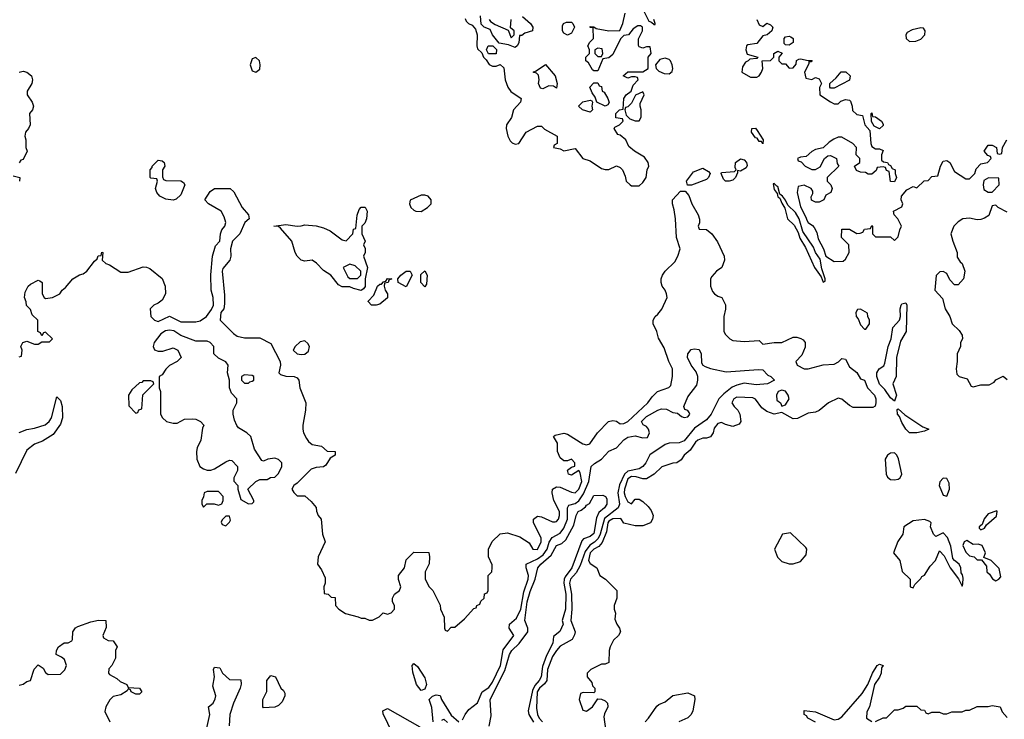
# Model space of a CAD drawing. Header units: inches. Extents: x 2380053 to 2584298, y 380219 to 546618.
# Tile 366 of 656: x 2541712 to 2546955, y 403324 to 407050. Entities that reach past the tile are written whole.
import ezdxf

# ---------------------------------------------------------------- set-up
doc = ezdxf.new("R2010")
doc.units = ezdxf.units.IN
doc.header["$MEASUREMENT"] = 0
doc.layers.add('C5440', color=7, linetype='Continuous')

msp = doc.modelspace()

# ---------------------------------------------------------------- linework, layer by layer
at = {"layer": 'C5440', "color": 2}
for points, elevation in [([(2544083.6, 407056.4), (2544090, 407042), (2544102, 407030), (2544121, 407021), (2544139.8, 406999.8), (2544147.3, 406970), (2544146, 406910), (2544150, 406894), (2544172.7, 406872.7), (2544182, 406850), (2544196.9, 406836.9), (2544211.6, 406811.6), (2544230, 406802), (2544250, 406802), (2544270, 406812), (2544290, 406794), (2544298, 406730), (2544311, 406690), (2544327.9, 406667.9), (2544382, 406630), (2544378, 406610), (2544341, 406570), (2544330.8, 406529.2), (2544304.7, 406490), (2544302.8, 406470), (2544311, 406430), (2544324, 406404), (2544334.4, 406394.4), (2544350, 406386.8), (2544370, 406391), (2544409.2, 406450.8), (2544470, 406482), (2544490, 406482), (2544506.4, 406466.4), (2544574, 406430), (2544574, 406390), (2544558, 406382), (2544554, 406370), (2544590, 406362), (2544610, 406352), (2544670, 406364.7), (2544710.7, 406310.7), (2544750, 406298.8), (2544810, 406258), (2544830, 406251.3), (2544850, 406252), (2544890, 406272), (2544910, 406262), (2544922, 406250), (2544936.9, 406216.9), (2544942, 406190), (2544962, 406170), (2544970, 406164.7), (2545010, 406164.7), (2545030, 406182), (2545048.7, 406210), (2545054, 406250), (2545062, 406270), (2545058, 406290), (2545038.4, 406318.4), (2544986, 406350), (2544955.3, 406375.3), (2544939, 406410), (2544910, 406435.3), (2544898, 406438), (2544878, 406470), (2544882, 406478), (2544906, 406490), (2544926, 406510), (2544922, 406522), (2544887.3, 406527.3), (2544886, 406550), (2544906, 406570), (2544926, 406574), (2544929.3, 406630.7), (2544942, 406650), (2544968, 406670), (2544978, 406702), (2545006, 406730), (2545002, 406742), (2544990, 406746), (2544970, 406746), (2544950, 406738), (2544926, 406750), (2544950, 406772), (2545030, 406772), (2545058, 406790), (2545058, 406850), (2545075.3, 406870), (2545070, 406906), (2545050, 406906), (2545030, 406898), (2545010, 406906), (2545007.3, 406912.7), (2545007.3, 406947.3), (2545028.7, 406990), (2545028, 407010), (2545017.2, 407017.2), (2545003.5, 407016.5), (2544979.6, 407000.4), (2544954, 406970), (2544930, 406966), (2544911.6, 406948.4), (2544870, 406864), (2544850, 406846), (2544818, 406842), (2544790, 406778), (2544770, 406778), (2544763.1, 406783.1), (2544740.4, 406820.4), (2544726, 406830), (2544726, 406850), (2544746, 406870), (2544746, 406890), (2544738, 406910), (2544748, 406930), (2544768, 406950), (2544766, 407006), (2544750, 407008), (2544750, 407014), (2544770, 407012), (2544782, 407002), (2544850, 406991.3), (2544908, 406992), (2544924, 407030), (2544936, 407084)], 26), ([(2545035.3, 407095.3), (2545061.4, 407041.4), (2545076.9, 407036.9), (2545090, 407024.7), (2545095.3, 407024.7), (2545095.3, 407030), (2545088.7, 407050)], 26), ([(2544390, 407066.8), (2544431.3, 407030), (2544444.7, 407010), (2544442, 406990), (2544402, 406978), (2544386, 406966), (2544374, 406966), (2544370, 406926), (2544362, 406910), (2544350, 406902), (2544315.3, 406915.3), (2544265.2, 406925.2), (2544229.5, 406969.5), (2544218, 406998), (2544186, 407010), (2544170, 407026), (2544166, 407070)], 26), ([(2544212, 407050), (2544219.6, 407039.6), (2544243.6, 407023.6), (2544314, 406994), (2544330, 406954), (2544346, 406970), (2544346, 406990), (2544326, 407006), (2544328.4, 407051.6)], 26), ([(2545638, 407050), (2545650, 407022), (2545670, 407014), (2545690, 407032), (2545710, 407022), (2545722, 407010), (2545718, 406990), (2545692, 406970), (2545670, 406964), (2545637.3, 406922.7), (2545590, 406915.3), (2545582, 406910), (2545578, 406890), (2545585.4, 406865.4), (2545642, 406850), (2545636.9, 406843.1), (2545599.6, 406840.4), (2545591.3, 406830), (2545576.8, 406823.2), (2545561.4, 406798.6), (2545558, 406770), (2545603, 406743), (2545637, 406743), (2545650, 406751), (2545662.7, 406770), (2545669.2, 406790), (2545666, 406830), (2545710, 406832), (2545728, 406850), (2545728.7, 406870), (2545750, 406882), (2545772, 406872), (2545754, 406850), (2545754, 406830), (2545770, 406814), (2545790, 406814), (2545810, 406792), (2545830, 406794), (2545847.3, 406812.7), (2545848, 406832), (2545860.4, 406839.6), (2545870, 406842), (2545910, 406832), (2545932.7, 406832.7), (2545926, 406826), (2545914, 406826), (2545914, 406814), (2545892, 406770), (2545898, 406738), (2545930, 406732), (2545950, 406742), (2545970, 406734), (2545982, 406710), (2545971.6, 406688.4), (2545972, 406650), (2546030, 406612), (2546050, 406602), (2546070, 406602), (2546084, 406616), (2546110, 406624.7), (2546130, 406622), (2546136, 406616), (2546144.7, 406590), (2546146, 406566), (2546170, 406544.7), (2546199.6, 406539.6), (2546212, 406490), (2546239.6, 406459.6), (2546244.7, 406390), (2546250, 406374), (2546270, 406362), (2546290, 406362), (2546310, 406354), (2546302, 406330), (2546302, 406302), (2546312.7, 406292.7), (2546334, 406290), (2546338, 406278), (2546350, 406274), (2546358, 406258), (2546374, 406250), (2546374, 406230), (2546382, 406210), (2546370, 406186), (2546348.8, 406188.9), (2546342, 406242), (2546327.3, 406247.3), (2546322, 406262), (2546310, 406266), (2546278, 406262), (2546272.7, 406247.3), (2546250, 406228), (2546230, 406228), (2546216.4, 406236.4), (2546190, 406238), (2546167.3, 406247.3), (2546158, 406270), (2546186, 406290), (2546186, 406310), (2546166, 406330), (2546168, 406370), (2546148, 406390), (2546090, 406424), (2546070, 406424), (2546047.1, 406412.9), (2546022, 406398), (2545990, 406368), (2545950, 406358), (2545930, 406348), (2545899.6, 406320.4), (2545870, 406318), (2545854, 406310), (2545858, 406298), (2545872.7, 406292.7), (2545894, 406270), (2545930, 406252), (2545950, 406252), (2545974.6, 406265.4), (2545998, 406310), (2546015.3, 406324.7), (2546030, 406326), (2546062, 406310), (2546064.7, 406284.7), (2546074, 406270), (2546012, 406210), (2546012, 406190), (2546030.9, 406170.9), (2546038, 406150), (2546030.9, 406129.1), (2546004.7, 406115.3), (2545994, 406090), (2545970, 406078), (2545950, 406078), (2545928, 406088), (2545927.3, 406107.3), (2545936.4, 406123.6), (2545936.4, 406136.4), (2545926, 406150), (2545890, 406168), (2545858, 406162), (2545852, 406130), (2545870, 406054), (2545898.8, 405998.8), (2545902.8, 405982.8), (2545911.3, 405970), (2545934.4, 405954.4), (2545942.8, 405942.8), (2545956, 405916), (2545963.5, 405883.5), (2545992, 405830), (2546004.7, 405790), (2546050, 405762), (2546096.4, 405763.6), (2546110, 405774), (2546128.7, 405810), (2546128, 405850), (2546088, 405890), (2546090, 405934), (2546130, 405934), (2546170, 405912), (2546187.3, 405912.7), (2546202, 405918), (2546210, 405934), (2546242, 405938), (2546250, 405954), (2546254, 405950), (2546254, 405910), (2546270, 405894), (2546350, 405894), (2546370, 405874), (2546390, 405894), (2546398, 405930), (2546408, 405950), (2546388, 405990), (2546368, 406010), (2546366, 406030), (2546410, 406054), (2546415.3, 406070), (2546406, 406090), (2546408, 406110), (2546436.4, 406143.6), (2546470, 406162), (2546490, 406154), (2546528.4, 406191.6), (2546550, 406194), (2546570, 406214), (2546602, 406218), (2546615.1, 406270), (2546630, 406296.3), (2546650, 406299.1), (2546666, 406290), (2546690, 406242), (2546750, 406202), (2546770, 406202), (2546798, 406230), (2546804.7, 406255.3), (2546830, 406282), (2546866, 406290), (2546886, 406310), (2546882, 406322), (2546867.3, 406327.3), (2546848.8, 406348.9), (2546870, 406382), (2546890, 406382), (2546914, 406370), (2546918, 406338), (2546930, 406334), (2546942, 406338), (2546946, 406370), (2546968, 406410)], 26), ([(2541710, 406771), (2541730, 406774.8), (2541750, 406770.8), (2541774, 406750), (2541780.7, 406730), (2541777.3, 406710), (2541751, 406670), (2541751, 406650), (2541778, 406610), (2541784.7, 406590), (2541781, 406570), (2541764.7, 406550), (2541767.7, 406490), (2541758.8, 406470), (2541742.8, 406450), (2541738.8, 406430), (2541744.7, 406410), (2541744.7, 406370), (2541751.3, 406350), (2541730, 406306), (2541718, 406302), (2541710, 406288)], 22), ([(2541678, 406218), (2541712, 406210), (2541711.3, 406190)], 22), ([(2541710, 405254), (2541722, 405258), (2541726, 405290), (2541718, 405310), (2541729.2, 405330.8), (2541750, 405338), (2541790, 405322), (2541810, 405322), (2541830, 405334), (2541870, 405334), (2541886, 405350), (2541850, 405386), (2541838, 405382), (2541830, 405366), (2541822, 405382), (2541808, 405390), (2541808, 405450), (2541778, 405478), (2541770, 405506), (2541748.4, 405528.4), (2541747.3, 405547.3), (2541738, 405570), (2541740.4, 405599.6), (2541758, 405630), (2541770, 405642), (2541810, 405662), (2541819.6, 405659.6), (2541832, 405650), (2541832, 405590), (2541842, 405570), (2541850, 405564.7), (2541886, 405570), (2541926, 405590), (2541938, 405610), (2541956.5, 405623.5), (2541995.3, 405670), (2542030, 405691), (2542050, 405696), (2542068.7, 405710), (2542110, 405764.7), (2542124, 405776), (2542130, 405792), (2542146, 405794), (2542150, 405812), (2542154, 405810), (2542152, 405770), (2542171.1, 405751.1), (2542190, 405744.7), (2542250, 405706), (2542290, 405706), (2542370, 405734), (2542387.3, 405732.7), (2542405.4, 405725.4), (2542470, 405671), (2542486.7, 405630), (2542488.5, 405590), (2542470, 405557), (2542450, 405540.7), (2542426, 405530), (2542407.3, 405510), (2542411, 405470), (2542430.5, 405450.5), (2542450, 405443), (2542510, 405470.6), (2542570, 405440.5), (2542650, 405441.6), (2542673.3, 405446.7), (2542706, 405470), (2542734.2, 405505.8), (2542743.7, 405530), (2542742.9, 405570), (2542732.3, 405610), (2542729.1, 405690.9), (2542739, 405790), (2542754.6, 405845.4), (2542778, 405870), (2542782, 405910), (2542788.7, 405930), (2542804, 405950), (2542809, 405970), (2542800.2, 406000.2), (2542784, 406030), (2542718, 406070), (2542698, 406090), (2542725.6, 406134.4), (2542750, 406151.3), (2542832, 406150), (2542853.2, 406133.2), (2542896, 406050), (2542931.3, 406010), (2542934, 405990), (2542911, 405969), (2542884.7, 405910), (2542844.7, 405870), (2542834.8, 405830), (2542836, 405790), (2542831, 405770), (2542794.4, 405725.6), (2542790.8, 405710), (2542802.5, 405582.5), (2542802.5, 405537.5), (2542799.1, 405510), (2542782.8, 405490), (2542778.8, 405450), (2542850, 405378), (2542870, 405364.7), (2542910, 405356), (2542990, 405354.8), (2543050, 405326), (2543099.1, 405230), (2543100.7, 405210), (2543092, 405170), (2543101, 405161), (2543130, 405151), (2543174, 405150), (2543190, 405142), (2543198, 405130), (2543204, 405090), (2543236, 405010), (2543234.8, 404970), (2543219.3, 404890), (2543219.3, 404870), (2543223.8, 404850), (2543239, 404819), (2543250, 404802.8), (2543270, 404786.8), (2543318.8, 404778.8), (2543350, 404751.3), (2543392, 404750), (2543392, 404730), (2543366, 404714), (2543342, 404678), (2543330, 404669), (2543290, 404665.2), (2543263.4, 404656.6), (2543190, 404582), (2543172, 404570), (2543162, 404550), (2543171.6, 404531.6), (2543190, 404514), (2543230, 404514), (2543263.6, 404483.6), (2543291.6, 404451.6), (2543292.7, 404432.7), (2543302, 404410), (2543318, 404390), (2543324.7, 404310), (2543338, 404270), (2543302, 404190), (2543298, 404150), (2543319.8, 404119.8), (2543338, 404078), (2543338, 404050), (2543332, 404030), (2543334, 403994), (2543354, 403990), (2543370, 403974), (2543392.7, 403972.7), (2543394, 403930), (2543412, 403910), (2543447.1, 403887.1), (2543514, 403870), (2543530, 403862), (2543550, 403862), (2543572.7, 403852.7), (2543590, 403852), (2543626, 403870), (2543648.4, 403891.6), (2543670, 403884.7), (2543690, 403891.3), (2543708.7, 403910), (2543708, 403930), (2543698, 403950), (2543698, 403970), (2543708, 403990), (2543734, 404010), (2543742, 404030), (2543728.8, 404068.9), (2543729, 404090), (2543762, 404130), (2543770, 404174), (2543810, 404214), (2543890, 404212), (2543894, 404190), (2543892.7, 404152.7), (2543872, 404110), (2543872, 404070), (2543892, 404030), (2543912, 404010), (2543951.6, 403931.6), (2543952, 403910), (2543972.7, 403867.3), (2543974, 403810), (2543978, 403798), (2543990, 403794), (2544010, 403814), (2544030, 403814), (2544080.4, 403859.6), (2544130, 403914), (2544142, 403918), (2544146, 403930), (2544162, 403938), (2544167.3, 403952.7), (2544186, 403970), (2544187.3, 403992.7), (2544202, 403998), (2544206, 404010), (2544206, 404090), (2544226, 404110), (2544228, 404130), (2544227.3, 404147.3), (2544208, 404190), (2544208, 404230), (2544228.8, 404271.1), (2544270, 404312), (2544310, 404318), (2544376, 404296), (2544424.7, 404264.7), (2544444.7, 404230), (2544470, 404228.2), (2544488.7, 404268.7), (2544489, 404290), (2544448, 404370), (2544448, 404390), (2544470, 404406), (2544490, 404402.8), (2544550, 404375.5), (2544563.7, 404376.3), (2544570, 404377.3), (2544580.9, 404390), (2544587.3, 404410), (2544586, 404430), (2544556.3, 404490), (2544547, 404530), (2544549.4, 404550.6), (2544570, 404562.8), (2544590, 404560.7), (2544650, 404533), (2544670, 404530.4), (2544690, 404550.4), (2544705.4, 404590), (2544696.9, 404636.9), (2544690, 404649), (2544650, 404623.7), (2544635.3, 404630), (2544630, 404651.3), (2544650, 404666.8), (2544668, 404672), (2544668.7, 404690), (2544650, 404708.7), (2544630, 404701.2), (2544610, 404700.9), (2544590, 404716), (2544576.2, 404750), (2544575.5, 404795.5), (2544555.3, 404830), (2544562.7, 404837.3), (2544610, 404847.3), (2544630, 404842), (2544710, 404791), (2544730, 404786), (2544748.8, 404791.1), (2544788.7, 404850), (2544848, 404910), (2544870, 404916), (2544890, 404911), (2544910, 404898), (2544930, 404898.8), (2544950, 404910.7), (2545057.2, 405010), (2545079.3, 405040.7), (2545108.7, 405070), (2545168.8, 405091.1), (2545179, 405101), (2545189, 405150), (2545189, 405190), (2545169.2, 405230), (2545143.2, 405303.2), (2545113.6, 405353.6), (2545104, 405390), (2545085.2, 405430), (2545085.2, 405450), (2545095.3, 405470), (2545110, 405481), (2545131.7, 405508.3), (2545159.3, 405570), (2545157.2, 405590), (2545149.2, 405610), (2545134, 405630), (2545128.7, 405650), (2545128.7, 405670), (2545135.3, 405690), (2545148.7, 405710), (2545200.1, 405759.9), (2545217.2, 405790), (2545228.8, 405828.9), (2545209, 405890), (2545204, 405990), (2545198, 406038), (2545188.7, 406070), (2545188.7, 406090), (2545230, 406136), (2545256, 406136), (2545274.4, 406114.4), (2545291.3, 406070), (2545324.7, 406010), (2545331.6, 405988.4), (2545332, 405968), (2545324.7, 405950), (2545330, 405934), (2545370, 405932), (2545398, 405910), (2545427.5, 405867.5), (2545462.8, 405790), (2545466, 405770), (2545451.3, 405730), (2545422, 405710), (2545396.9, 405683.1), (2545391.3, 405670), (2545391.3, 405630), (2545402, 405602), (2545412, 405590), (2545430, 405578), (2545451.2, 405571.1), (2545471.2, 405531.1), (2545470.9, 405509.1), (2545462, 405470), (2545462, 405390), (2545470, 405374), (2545494, 405350), (2545510, 405342), (2545570, 405336), (2545650, 405342), (2545670, 405322), (2545730, 405331), (2545770, 405331), (2545830, 405358.8), (2545850, 405359.1), (2545872.5, 405352.5), (2545884.9, 405344.9), (2545894.8, 405330), (2545894.4, 405305.6), (2545877.3, 405262.7), (2545844.7, 405230), (2545852, 405210), (2545890, 405191.3), (2545910, 405191), (2545990, 405211), (2546050, 405214.8), (2546072.5, 405227.5), (2546090, 405244.7), (2546110, 405242), (2546130, 405201), (2546170, 405171), (2546190, 405138), (2546210.5, 405130), (2546227.3, 405090), (2546263.1, 405050), (2546270.3, 405030.3), (2546270.4, 405009.6), (2546267.7, 404992.3), (2546255.2, 404984.8), (2546150, 404984.5), (2546130, 404995.1), (2546090, 405029.4), (2546070, 405034), (2546019.1, 405010), (2545970, 404969), (2545950, 404959), (2545910, 404954), (2545854.4, 404925.6), (2545830, 404924), (2545770, 404958), (2545730, 404949), (2545690, 404964), (2545663.3, 404983.3), (2545630, 405028.7), (2545615.9, 405035.9), (2545530, 405039.5), (2545514.8, 405030), (2545504.9, 405010), (2545516, 404990), (2545536, 404970), (2545546, 404950), (2545552, 404910), (2545543.6, 404896.4), (2545510, 404884), (2545470, 404894), (2545450, 404904), (2545430, 404899), (2545410, 404875.3), (2545404, 404850), (2545390, 404828.7), (2545370, 404821.2), (2545350, 404820.9), (2545322.8, 404810), (2545310, 404799.3), (2545282.4, 404757.6), (2545251, 404730), (2545234.4, 404705.6), (2545212, 404690), (2545190, 404688.7), (2545131.2, 404668.9), (2545090.9, 404629.1), (2545050, 404604), (2545030, 404604), (2544994.7, 404614.7), (2544970, 404616.8), (2544950, 404604.7), (2544932, 404550), (2544930.5, 404530.5), (2544935.5, 404510), (2544950, 404482.8), (2544970, 404471), (2544990, 404496), (2545010, 404496), (2545030, 404484.7), (2545058, 404458), (2545075.3, 404435.3), (2545084.7, 404410), (2545082, 404390), (2545072, 404370), (2545030, 404355.3), (2544990, 404355.3), (2544930, 404368.7), (2544912.9, 404392.9), (2544870, 404392.5), (2544850, 404379.7), (2544843.5, 404370), (2544837.6, 404322.4), (2544814.3, 404265.7), (2544796.1, 404244), (2544770, 404229.7), (2544749.3, 404210), (2544741.7, 404170), (2544750, 404153.4), (2544784.7, 404130), (2544802, 404090), (2544831.2, 404071.1), (2544892, 404010), (2544891.3, 403970), (2544878, 403930), (2544878, 403910), (2544884.7, 403890), (2544882, 403858), (2544891, 403830), (2544906.8, 403810), (2544912, 403790), (2544901, 403770), (2544874.4, 403745.6), (2544856, 403710), (2544850.8, 403690), (2544850, 403626), (2544830, 403618), (2544810, 403618), (2544754, 403590), (2544734, 403570), (2544734, 403550), (2544759.6, 403519.6), (2544762, 403502), (2544774, 403490), (2544774, 403470), (2544770, 403466), (2544712.7, 403467.3), (2544698, 403462), (2544692, 403430), (2544710, 403372), (2544730, 403367.3), (2544762, 403390), (2544790, 403434), (2544810, 403432), (2544830, 403422), (2544842, 403410), (2544844.7, 403390), (2544826.8, 403353.2), (2544823.5, 403336.5), (2544832, 403272)], 22), ([(2546970, 406024), (2546922, 406050), (2546910, 406062), (2546899.6, 406060.4), (2546890, 406058), (2546872.3, 406007.7), (2546850, 405992.7), (2546830, 405985.2), (2546810, 405984), (2546770, 405993.2), (2546734, 405990), (2546710, 405974), (2546686, 405950), (2546671, 405910), (2546681, 405870), (2546704.7, 405810), (2546704.7, 405784.7), (2546719.6, 405759.6), (2546731, 405751), (2546744.7, 405710), (2546738, 405670), (2546710, 405638), (2546690, 405638), (2546664.7, 405664.7), (2546650, 405698), (2546630, 405708), (2546612.7, 405707.3), (2546592.7, 405687.3), (2546584.7, 405610), (2546625.4, 405565.4), (2546641, 405510), (2546666, 405470), (2546678, 405430), (2546714.4, 405394.4), (2546731.3, 405370), (2546732, 405350), (2546722, 405330), (2546722, 405310), (2546704.7, 405270), (2546704.7, 405230), (2546698, 405190), (2546702, 405162), (2546714, 405150), (2546758, 405138), (2546778, 405098), (2546790, 405094), (2546830, 405106), (2546875.3, 405104.7), (2546900.4, 405119.6), (2546910, 405132), (2546950, 405152), (2546970, 405134)], 26), ([(2544070, 403322), (2544084, 403350), (2544104.1, 403375.9), (2544150, 403411.3), (2544174.5, 403470), (2544210, 403494.4), (2544230, 403521.6), (2544273, 403610), (2544286.6, 403693.4), (2544343.7, 403770), (2544318, 403810), (2544319.5, 403830), (2544357.4, 403862.6), (2544380.9, 403910), (2544396.4, 404003.6), (2544419.3, 404070), (2544421.2, 404090), (2544408.4, 404130), (2544409.6, 404150), (2544470, 404178), (2544499.3, 404200.7), (2544520.6, 404230), (2544531.9, 404268.1), (2544547.1, 404292.8), (2544590, 404315.6), (2544610, 404342.6), (2544629, 404390), (2544629.7, 404450.3), (2544635.6, 404464.4), (2544670, 404473.6), (2544690, 404487.1), (2544714.8, 404525.2), (2544742.2, 404590), (2544755.1, 404670), (2544772.9, 404687.1), (2544810.7, 404709.3), (2544848.7, 404751.3), (2544890, 404770.3), (2544930, 404812.4), (2544950, 404826.7), (2544990, 404833.4), (2545030, 404823.6), (2545055.5, 404824.5), (2545066.6, 404850), (2545060.5, 404870), (2545050, 404883.6), (2545031.6, 404891.6), (2545023.6, 404910), (2545050, 404937.4), (2545110, 404970.3), (2545130, 404978.3), (2545155.9, 404975.9), (2545190, 404958.8), (2545215.3, 404955.3), (2545236, 404936), (2545250, 404931), (2545270, 404934.8), (2545276.9, 404943.1), (2545280.9, 404950), (2545277.2, 404957.2), (2545270, 404969), (2545253.2, 404973.2), (2545249.1, 404989.1), (2545270, 405042), (2545317, 405103), (2545322.9, 405130), (2545322.9, 405150), (2545315.1, 405175.1), (2545287, 405210), (2545267.3, 405250), (2545270, 405271.3), (2545287, 405293), (2545303.7, 405296.3), (2545330, 405293), (2545340.4, 405270), (2545342.8, 405222.8), (2545350.4, 405210.4), (2545362.3, 405202.3), (2545390, 405192.7), (2545474.7, 405174.7), (2545646.8, 405186.8), (2545670, 405184.7), (2545696, 405156), (2545712, 405150), (2545732, 405130), (2545694, 405110), (2545634.4, 405105.6), (2545570, 405114), (2545530, 405104), (2545506.8, 405093.2), (2545461.8, 405058.2), (2545434.4, 405030), (2545394, 404950), (2545370, 404919.7), (2545304.9, 404875), (2545250, 404807.1), (2545224.2, 404795.8), (2545170, 404794.2), (2545150, 404787.4), (2545067.8, 404732.2), (2545045.8, 404690), (2545030, 404669.8), (2545010, 404657.4), (2544950, 404644.8), (2544932.2, 404630), (2544906.5, 404573.5), (2544897.1, 404530), (2544906.9, 404470), (2544899, 404450), (2544826.1, 404394), (2544802.8, 404310), (2544792.3, 404287.7), (2544773.3, 404266.7), (2544748.5, 404251.5), (2544722.4, 404217.6), (2544697.3, 404142.7), (2544675.3, 404104.7), (2544645.1, 404070), (2544639.8, 404050), (2544651, 403990), (2544651.8, 403910), (2544646.5, 403850), (2544670.4, 403790), (2544666.7, 403773.3), (2544654, 403750), (2544590, 403712.8), (2544570, 403691.1), (2544550, 403658.7), (2544522.2, 403590), (2544519.7, 403530), (2544507.5, 403512.5), (2544480.7, 403490), (2544468.1, 403470), (2544464, 403384), (2544468.9, 403350), (2544478, 403330), (2544496.4, 403310)], 18), ([(2541710, 404850.8), (2541750, 404866.8), (2541790, 404874), (2541846.8, 404893.2), (2541869, 404910), (2541881.2, 404930), (2541910, 405042), (2541930, 405022), (2541937.3, 404990), (2541939.1, 404930), (2541930, 404895.3), (2541890, 404841.2), (2541834.2, 404805.8), (2541790, 404789.4), (2541750, 404757.2), (2541690, 404633.2)], 18), ([(2544212.7, 403287.3), (2544222.2, 403342.2), (2544218, 403430), (2544295.3, 403584.7), (2544320.4, 403670), (2544333, 403690), (2544372, 403728), (2544417.6, 403790), (2544418.7, 403810), (2544401.5, 403850), (2544413.5, 403950), (2544430, 404005.5), (2544457.7, 404070), (2544471.6, 404130), (2544486.6, 404150), (2544541.6, 404198.4), (2544570, 404250.4), (2544599.6, 404260.4), (2544620.5, 404279.5), (2544662.2, 404357.8), (2544676, 404410), (2544686.6, 404430), (2544702.5, 404437.5), (2544725.1, 404454.9), (2544730, 404464.7), (2544746.3, 404473.7), (2544770, 404516), (2544817.3, 404517.3), (2544831, 404511), (2544838.8, 404498.8), (2544838.8, 404470), (2544826, 404450), (2544795.2, 404424.8), (2544783.4, 404396.6), (2544770, 404314), (2544750, 404297), (2544714.9, 404285.1), (2544705.8, 404274.2), (2544652.4, 404130), (2544617.1, 404082.9), (2544612.1, 404070), (2544608.8, 404050), (2544619.7, 403990), (2544619.2, 403910), (2544601.3, 403850), (2544605.5, 403830), (2544588.4, 403791.6), (2544554.4, 403765.6), (2544550.3, 403730), (2544516.7, 403663.3), (2544495.3, 403604.7), (2544489.1, 403550), (2544479.1, 403530), (2544455.3, 403504.7), (2544442.5, 403477.5), (2544420.2, 403370), (2544423.2, 403350), (2544448.8, 403308.9)], 14), ([(2541710, 403506), (2541730, 403511), (2541750, 403526), (2541768.7, 403531.3), (2541788.7, 403591.3), (2541810, 403614), (2541836.9, 403596.9), (2541850, 403574), (2541863.6, 403563.6), (2541930, 403564.7), (2541952.5, 403587.5), (2541961.2, 403610), (2541950, 403642), (2541935.5, 403655.5), (2541906, 403670), (2541908, 403690), (2541919, 403710), (2541949.3, 403730.7), (2541970, 403731.3), (2541990, 403742), (2541994, 403750), (2541995.3, 403790), (2542008.7, 403811.3), (2542021.2, 403818.8), (2542090, 403842.8), (2542131.3, 403851.3), (2542171.1, 403851.1), (2542172.7, 403812.7), (2542154, 403770), (2542158, 403758), (2542183.6, 403743.6), (2542210, 403742), (2542231.3, 403710), (2542222, 403690), (2542222, 403650), (2542202, 403610), (2542187.1, 403592.9), (2542184.7, 403570), (2542190, 403562), (2542230, 403542), (2542246.4, 403526.4), (2542282, 403510), (2542290, 403494), (2542350.8, 403490.8), (2542362, 403470), (2542350, 403458), (2542330, 403458), (2542306, 403470), (2542302, 403482), (2542290, 403486), (2542283.6, 403476.4), (2542250, 403455.3), (2542210, 403446), (2542191.6, 403428.4), (2542171.3, 403390), (2542165.4, 403365.4), (2542191.3, 403310)], 18), ([(2542706, 403270), (2542724, 403350), (2542718, 403390), (2542742, 403410), (2542753.2, 403433.2), (2542756, 403450), (2542740.9, 403500.9), (2542749.3, 403550), (2542744, 403590), (2542750, 403602), (2542778, 403598), (2542791.3, 403570), (2542830, 403536), (2542890, 403534), (2542891.6, 403511.6), (2542886, 403490), (2542851, 403410), (2542831.3, 403350), (2542826.8, 403290)], 18), ([(2545950, 403308.7), (2545908.7, 403330), (2545902, 403342), (2545888.7, 403350), (2545888.8, 403371.1), (2545950, 403364.7), (2546050, 403322), (2546070, 403324.7), (2546090, 403338), (2546198.6, 403461.4), (2546228.7, 403510), (2546254, 403570), (2546278, 403610), (2546290, 403618), (2546310.8, 403610), (2546301, 403599), (2546298.8, 403570), (2546290, 403548), (2546264.7, 403510), (2546238, 403390), (2546223.6, 403363.6), (2546222, 403330), (2546250, 403312)], 22), ([(2543913.1, 403310), (2543906.7, 403386.7), (2543892.3, 403430), (2543910, 403447.7), (2543930, 403454.9), (2543950.3, 403450.3), (2543958, 403430), (2544010, 403346.4), (2544050, 403311.3)], 18), ([(2545042, 403310), (2545061.2, 403330), (2545105.4, 403394.6), (2545116.2, 403403.8), (2545150, 403417.3), (2545189.4, 403450.6), (2545270, 403464.9), (2545304.7, 403450), (2545306.8, 403430), (2545296.3, 403370), (2545287.3, 403350), (2545270, 403332.7), (2545222, 403310)], 22), ([(2543698, 403250), (2543647.3, 403352.7), (2543646, 403370), (2543670, 403382), (2543843.4, 403283.4)], 18), ([(2546270, 403312), (2546310, 403332), (2546327.3, 403332.7), (2546370, 403374), (2546390, 403374), (2546416.4, 403383.6), (2546430, 403394), (2546490, 403394), (2546510, 403374), (2546530, 403372), (2546538, 403358), (2546550, 403354), (2546570, 403362), (2546610, 403362), (2546630, 403354), (2546650, 403354), (2546676.4, 403363.6), (2546730, 403364.7), (2546750, 403372), (2546770, 403372), (2546810, 403392), (2546870, 403392), (2546890, 403398), (2546934, 403390), (2546943.6, 403363.6), (2546970, 403334)], 22), ([(2543960.5, 403319.5), (2543970, 403325.5), (2543990, 403306.7)], 14)]:
    msp.add_lwpolyline(points, dxfattribs=dict(at, elevation=elevation))
for points, elevation in [([(2544630, 406968), (2544610, 406978), (2544602, 406990), (2544603.1, 407016.9), (2544608, 407030), (2544623.2, 407036.8), (2544650, 407036), (2544658, 407030), (2544666, 407010), (2544650, 406978)], 26), ([(2546510, 407006), (2546464.7, 406995.3), (2546438.5, 406981.5), (2546430.3, 406970), (2546432.2, 406950), (2546450, 406933.7), (2546484.7, 406935.3), (2546510, 406945.5), (2546531.6, 406970), (2546534, 406990), (2546524.1, 407004.1)], 30), ([(2545810, 406914), (2545790, 406915.3), (2545782.7, 406922.7), (2545782.7, 406950), (2545790, 406958.8), (2545810, 406962.8), (2545819.1, 406959.1), (2545831.3, 406950), (2545830, 406928)], 26), ([(2544208, 406868), (2544198, 406890), (2544206, 406910), (2544231.2, 406911.1), (2544251, 406891), (2544250, 406868)], 26), ([(2544790, 406898), (2544774, 406890), (2544774, 406870), (2544782, 406862), (2544790, 406854), (2544810, 406854), (2544818, 406870), (2544814.6, 406894.6)], 26), ([(2542970, 406848.7), (2542950, 406842), (2542938.8, 406810), (2542950, 406778), (2542970, 406771), (2542990, 406786), (2542993.2, 406810), (2542988.7, 406830)], 26), ([(2545150, 406845.1), (2545121.6, 406838.4), (2545098, 406810), (2545102, 406790), (2545115.3, 406775.3), (2545144, 406764), (2545170, 406761), (2545186, 406774), (2545189.4, 406790), (2545187.3, 406810), (2545178, 406830), (2545170, 406838)], 26), ([(2544570, 406686), (2544555.3, 406695.3), (2544530, 406698), (2544498, 406682), (2544484.7, 406684.7), (2544475.3, 406710), (2544479, 406730), (2544474, 406754), (2544464.7, 406764.7), (2544446, 406770), (2544463.1, 406776.9), (2544511.2, 406811.1), (2544562.8, 406750), (2544574, 406710)], 26), ([(2546030, 406686), (2546026, 406690), (2546026, 406710), (2546060.4, 406739.6), (2546087.3, 406772.7), (2546111.6, 406771.6), (2546134, 406750), (2546130, 406728), (2546050, 406686)], 26), ([(2544830, 406588.7), (2544786, 406610), (2544776.4, 406636.4), (2544760.4, 406660.4), (2544748.7, 406691.3), (2544770, 406714), (2544790, 406714), (2544798, 406698), (2544810, 406694), (2544814, 406670), (2544823.6, 406663.6), (2544844.7, 406630), (2544851.3, 406608.7), (2544843.6, 406596.4)], 26), ([(2545030, 406666), (2544992, 406648), (2544970, 406606), (2544950, 406586), (2544938, 406582), (2544934, 406570), (2544942, 406542), (2544961, 406521), (2544990, 406511.3), (2545010, 406512), (2545022, 406530), (2545022, 406570), (2545015.3, 406590), (2545016.4, 406603.6), (2545038, 406650)], 26), ([(2544750, 406558), (2544709.2, 406569.2), (2544688, 406590), (2544710, 406612.7), (2544750, 406622), (2544758, 406618), (2544762, 406610), (2544758, 406590), (2544762, 406570)], 26), ([(2546290, 406468.7), (2546262, 406482), (2546248.4, 406508.4), (2546246, 406550), (2546250, 406554), (2546254, 406534), (2546270, 406532), (2546302, 406510), (2546310, 406494), (2546310, 406486)], 26), ([(2545670, 406389), (2545662, 406402), (2545650, 406402), (2545638.6, 406418.6), (2545630, 406421.2), (2545609.6, 406450), (2545610, 406471), (2545630, 406471.3), (2545639.8, 406459.8), (2545671.3, 406410)], 22), ([(2542530, 406088), (2542490, 406094), (2542458, 406110), (2542442, 406130), (2542435.3, 406150), (2542446, 406190), (2542442, 406202), (2542410, 406206), (2542406, 406210), (2542406, 406250), (2542418, 406262), (2542418, 406270), (2542450, 406302), (2542470, 406298), (2542482, 406290), (2542484.7, 406270), (2542472, 406250), (2542472.7, 406212.7), (2542478, 406198), (2542490, 406194), (2542570.9, 406190.9), (2542583.6, 406183.6), (2542592, 406170), (2542570, 406118), (2542545.4, 406094.6)], 22), ([(2545550, 406244), (2545534, 406246), (2545534, 406234), (2545524, 406210), (2545510, 406196), (2545490, 406189.6), (2545470, 406189.6), (2545460.1, 406200.1), (2545446.6, 406230), (2545450, 406236), (2545519, 406241), (2545528, 406250), (2545522, 406262), (2545523.7, 406290), (2545550, 406308), (2545570, 406303), (2545581.6, 406290), (2545586, 406274), (2545579.9, 406260.1)], 22), ([(2545268.7, 406168.7), (2545262, 406190), (2545300.2, 406239.8), (2545350, 406259.3), (2545380.7, 406240.7), (2545388.2, 406230), (2545380.5, 406210), (2545370, 406198), (2545290, 406168.7)], 22), ([(2546871.6, 406208.4), (2546846, 406194), (2546842, 406170), (2546846.4, 406146.4), (2546870, 406132), (2546890, 406132), (2546928, 406170), (2546926, 406206)], 26), ([(2545730, 406178), (2545724.7, 406175.3), (2545730, 406144.7), (2545744.9, 406124.9), (2545750, 406106), (2545759.8, 406099.8), (2545770, 406072), (2545786, 406046), (2545800.7, 405990), (2545836.3, 405956.3), (2545857.3, 405917.3), (2545865.8, 405885.8), (2545895.9, 405835.9), (2545944.9, 405730), (2545979.8, 405679.8), (2545990, 405652), (2546002, 405658), (2546002, 405670), (2545982.7, 405722.7), (2545974, 405774), (2545949.2, 405809.2), (2545939.3, 405839.3), (2545882, 405922), (2545862, 405990), (2545843.1, 406023.1), (2545802.7, 406062.7), (2545790, 406088.7), (2545774, 406110), (2545760.2, 406120.2), (2545750, 406162), (2545743.1, 406163.1)], 26), ([(2543870, 406116), (2543850, 406115.1), (2543790.9, 406089.1), (2543787.3, 406070), (2543794.8, 406050), (2543810, 406034.8), (2543822, 406030), (2543850, 406028), (2543884, 406050), (2543902.7, 406070), (2543902.7, 406090), (2543888, 406110)], 26), ([(2543530, 405608), (2543490, 405618), (2543470, 405628), (2543430, 405628), (2543410, 405638), (2543369.1, 405689.1), (2543330, 405714), (2543292.9, 405752.9), (2543270, 405768.7), (2543230, 405764), (2543210, 405769), (2543189, 405790), (2543179, 405810), (2543162, 405870), (2543100.4, 405940.4), (2543090, 405948), (2543066, 405950), (2543130, 405958.8), (2543190, 405951), (2543210, 405951.3), (2543230, 405958), (2543290, 405951.3), (2543330, 405941), (2543365.4, 405925.4), (2543430, 405878), (2543450, 405872), (2543486, 405910), (2543490, 405934), (2543502, 405938), (2543508.7, 406008.7), (2543520.2, 406039.8), (2543530, 406052), (2543552, 406052), (2543562, 406030), (2543558, 405990), (2543550, 405966), (2543534, 405950), (2543534, 405910), (2543552, 405870), (2543542, 405850), (2543551.6, 405831.6), (2543552, 405810), (2543542, 405790), (2543564.7, 405730), (2543551.3, 405670), (2543551.6, 405628.4), (2543543.6, 405616.4)], 22), ([(2543470, 405748), (2543434, 405730), (2543459.6, 405679.6), (2543470, 405672), (2543510, 405672), (2543528, 405690), (2543528, 405710), (2543499, 405739)], 22), ([(2543610, 405528.7), (2543586, 405530), (2543568.4, 405548.4), (2543568.4, 405551.6), (2543598, 405582), (2543618, 405630), (2543630, 405642), (2543638, 405642), (2543650, 405654), (2543662, 405658), (2543670, 405672), (2543694, 405670), (2543678, 405662), (2543674, 405650), (2543654, 405646), (2543652, 405630), (2543658, 405610), (2543671, 405590), (2543671, 405569), (2543630, 405535.3)], 22), ([(2543770, 405628), (2543728, 405650), (2543726, 405670), (2543742, 405690), (2543770, 405711), (2543791.2, 405711.1), (2543802, 405690)], 22), ([(2543870, 405628), (2543848, 405650), (2543848, 405692), (2543870, 405712), (2543882, 405690), (2543878, 405642)], 22), ([(2546370, 405018), (2546350, 405035.3), (2546319.7, 405079.7), (2546289.7, 405109.7), (2546276.3, 405150), (2546276.2, 405170), (2546289.2, 405190), (2546313.5, 405206.5), (2546319.8, 405220.2), (2546336.2, 405310), (2546353.2, 405350), (2546362, 405410), (2546397.2, 405450), (2546402.7, 405470), (2546401.2, 405510), (2546405.2, 405530), (2546410, 405536), (2546430, 405542), (2546436, 405530), (2546432.7, 405390), (2546401.6, 405338.4), (2546381.6, 405250), (2546378.8, 405150), (2546361, 405110), (2546381, 405050)], 22), ([(2546190, 405508), (2546172.7, 405507.3), (2546164.7, 405490), (2546166.8, 405470), (2546177.3, 405457.3), (2546190, 405424.7), (2546210, 405402), (2546218, 405402), (2546238, 405430), (2546238, 405450), (2546228, 405470), (2546227.3, 405487.3)], 26), ([(2542510, 405396.9), (2542487.8, 405392.2), (2542463, 405377), (2542427.7, 405330), (2542422, 405310), (2542430, 405291.3), (2542450, 405284.9), (2542475.1, 405284.9), (2542530, 405302), (2542554, 405290), (2542572, 405250), (2542550.9, 405229.1), (2542510, 405208), (2542490, 405188), (2542470, 405158), (2542454, 405150), (2542454, 405090), (2542462, 405070), (2542462, 404950), (2542472, 404930), (2542494, 404910), (2542530, 404902), (2542550, 404902), (2542590, 404922), (2542630, 404924.7), (2542650, 404922), (2542674, 404910), (2542692, 404890), (2542684.7, 404875.3), (2542676.3, 404810), (2542657.3, 404770), (2542654, 404750), (2542656, 404710), (2542671.1, 404671.1), (2542690, 404658), (2542710, 404651.3), (2542730, 404651.3), (2542750, 404658), (2542810, 404696), (2542830, 404704.7), (2542842, 404702), (2542871.3, 404670), (2542871.3, 404650), (2542852, 404610), (2542852.7, 404592.7), (2542874, 404570), (2542874, 404550), (2542890, 404494), (2542930, 404472), (2542950, 404474), (2542958, 404482), (2542958, 404490), (2542926, 404550), (2542968.9, 404591.1), (2542990, 404602), (2543030, 404602), (2543048.4, 404611.6), (2543070, 404614), (2543088.4, 404631.6), (2543102, 404658), (2543108, 404670), (2543108, 404690), (2543090, 404708), (2543070, 404714), (2543034, 404710), (2543010, 404698), (2543002, 404702), (2542962, 404762), (2542942, 404830), (2542922, 404850), (2542877.2, 404877.2), (2542868.9, 404888.9), (2542856.5, 404916.5), (2542848.7, 404950), (2542848.9, 404971.1), (2542868, 405010), (2542868, 405030), (2542840.2, 405060.2), (2542828.9, 405088.9), (2542828.7, 405130), (2542819, 405170), (2542822, 405210), (2542810, 405228), (2542770, 405248), (2542746, 405270), (2542746, 405310), (2542726, 405330), (2542710, 405338), (2542650, 405338), (2542570, 405368.7), (2542533.4, 405393.4)], 22), ([(2543230, 405339), (2543206.4, 405333.6), (2543178.8, 405310), (2543168, 405290), (2543190, 405270.7), (2543210, 405266), (2543230, 405268), (2543250, 405284.7), (2543255.1, 405310), (2543246.3, 405326.3)], 26), ([(2542910, 405158), (2542894, 405150), (2542894, 405130), (2542910, 405114), (2542930, 405114), (2542938, 405122), (2542950, 405124.7), (2542958, 405130), (2542958, 405150), (2542950, 405155.3)], 22), ([(2542410, 405126), (2542370, 405126), (2542362, 405118), (2542350, 405115.3), (2542310, 405078), (2542292, 405050), (2542292.7, 404992.7), (2542330, 404954), (2542342, 404958), (2542347.3, 404972.7), (2542362, 404978), (2542368.4, 405051.6), (2542426, 405110), (2542422, 405122)], 22), ([(2545770, 405077.2), (2545750.6, 405070), (2545741.7, 405050), (2545744.5, 405024.5), (2545762.8, 405010), (2545770, 404992), (2545790, 404998.8), (2545809.6, 405030), (2545805.1, 405050), (2545790, 405070.9)], 22), ([(2546450, 404849), (2546430, 404869.2), (2546410, 404904), (2546397.5, 404937.5), (2546387, 404950), (2546385.2, 404974.8), (2546390, 404978), (2546424.9, 404944.9), (2546522, 404882), (2546554, 404870), (2546530, 404858), (2546490, 404849.2)], 22), ([(2546370, 404743.6), (2546350, 404741.6), (2546333.4, 404730), (2546321.6, 404710), (2546325.5, 404630), (2546333.7, 404613.7), (2546350, 404601.6), (2546370, 404598.7), (2546390, 404603.1), (2546400.9, 404610), (2546409.6, 404630), (2546392.1, 404712.1), (2546383.6, 404730)], 26), ([(2546630, 404608), (2546611.2, 404588.9), (2546607.7, 404570), (2546630, 404518), (2546650, 404512), (2546664, 404550), (2546662, 404582), (2546650, 404606)], 26), ([(2542770, 404538), (2542710, 404538), (2542694, 404530), (2542691.6, 404508.4), (2542682, 404490), (2542682, 404470), (2542690, 404454), (2542708, 404472), (2542748.4, 404471.6), (2542770, 404464.7), (2542788.4, 404471.6), (2542795.3, 404490), (2542795.3, 404510), (2542774.6, 404534.6)], 22), ([(2546914.6, 404434.6), (2546870, 404418), (2546847.5, 404392.5), (2546838, 404362), (2546822, 404350), (2546822, 404342), (2546830, 404334), (2546850, 404342), (2546860.2, 404359.8), (2546914, 404406), (2546918, 404430)], 26), ([(2542830, 404406), (2542810, 404406), (2542790, 404386), (2542785.4, 404374.6), (2542790, 404362), (2542810, 404354), (2542830, 404374), (2542834.6, 404385.4)], 22), ([(2546530, 404389), (2546470, 404380.9), (2546421, 404350), (2546414.8, 404310), (2546388.1, 404271.9), (2546366, 404210), (2546398, 404170), (2546411.2, 404111.1), (2546454, 404070), (2546454, 404030), (2546470, 404024.7), (2546478, 404042), (2546510, 404074), (2546515.3, 404084.7), (2546530, 404092), (2546560.1, 404139.9), (2546589, 404170), (2546610, 404222), (2546635.3, 404195.3), (2546666.8, 404130), (2546711.6, 404071.6), (2546730, 404034), (2546734, 404046), (2546736.5, 404076.5), (2546733.2, 404093.2), (2546724.7, 404104.7), (2546724, 404130), (2546715.3, 404150), (2546689.2, 404169.2), (2546680.9, 404180.9), (2546670, 404246), (2546652.5, 404292.5), (2546630, 404318), (2546590, 404298), (2546578, 404310), (2546562, 404350), (2546566, 404370), (2546558, 404378)], 26), ([(2545816.4, 404316.4), (2545774, 404310), (2545732, 404230), (2545747.5, 404187.5), (2545770, 404164.7), (2545810, 404151.3), (2545831.6, 404151.6), (2545870, 404164.7), (2545900.2, 404199.8), (2545904, 404230), (2545898.6, 404238.6)], 26), ([(2546756.4, 404276.4), (2546742, 404270), (2546734, 404250), (2546750, 404214), (2546770, 404194), (2546794, 404190), (2546810, 404174), (2546834, 404174), (2546859.6, 404139.6), (2546862, 404110), (2546876.9, 404096.9), (2546892, 404072), (2546910, 404062), (2546926, 404070), (2546936.4, 404083.6), (2546927.3, 404127.3), (2546886, 404170), (2546846, 404186), (2546855.3, 404210), (2546838, 404250), (2546816.5, 404256.5), (2546790, 404255.3)], 26), ([(2543850, 403477.2), (2543824.5, 403510), (2543805.2, 403574.8), (2543802, 403610), (2543810, 403622), (2543830, 403604.7), (2543870, 403544.7), (2543878.4, 403510), (2543870, 403484)], 18), ([(2543010, 403386), (2543006, 403390), (2543006, 403430), (2543028.4, 403471.6), (2543028.7, 403530), (2543050, 403558), (2543074, 403550), (2543102, 403490), (2543116.9, 403476.9), (2543123.6, 403463.6), (2543124.7, 403450), (2543110, 403418), (2543090, 403398), (2543070, 403388)], 18)]:
    msp.add_lwpolyline(points, close=True, dxfattribs=dict(at, elevation=elevation))

doc.saveas('drawing.dxf')
